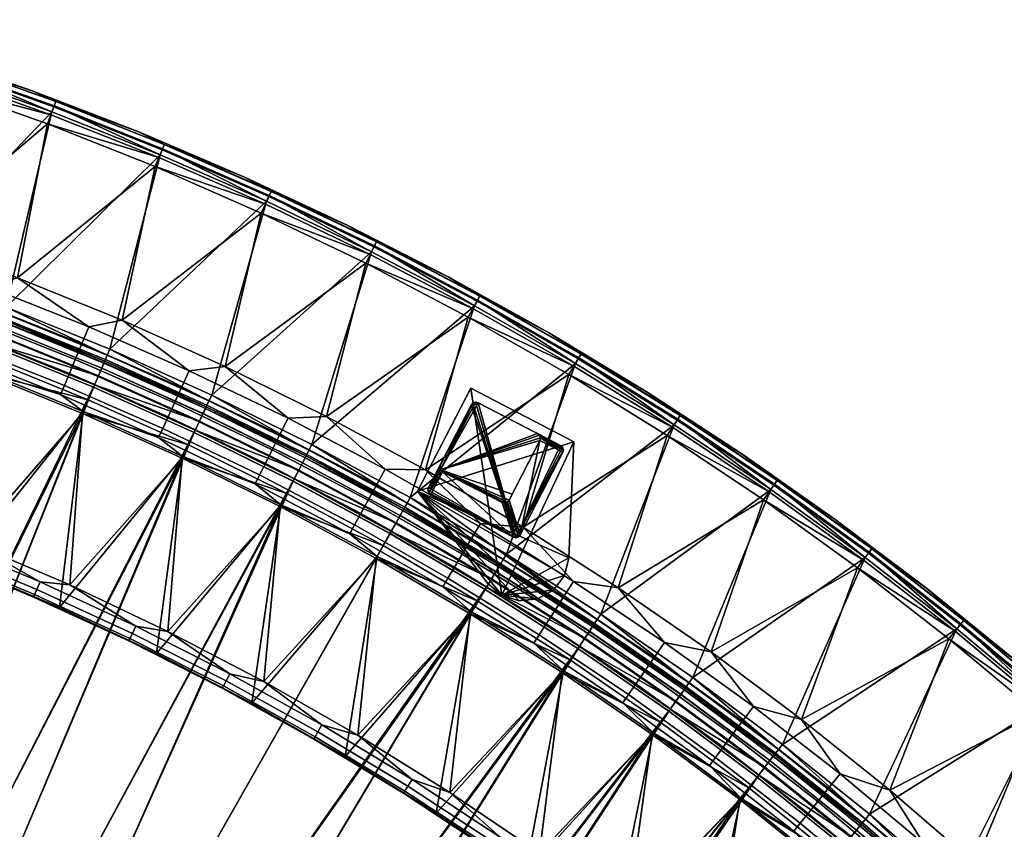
# Model space of a CAD drawing. Header units: inches. Extents: x 0 to 63.6, y -63.6 to 0.
# Tile 369 of 403: x 21.7 to 40.7, y -18.2 to -2.5. Entities that reach past the tile are written whole.
import ezdxf

# ---------------------------------------------------------------- set-up
doc = ezdxf.new("R2010")
doc.units = ezdxf.units.IN
doc.header["$LTSCALE"] = 0.03937
doc.header["$MEASUREMENT"] = 0
for name, color, linetype in [('A-FURN-3-ST', 151, 'Continuous'), ('A-FURN-3-ST-BK', 151, 'Continuous'), ('A-FURN-3-ST-LG', 252, 'Continuous'), ('A-FURN-3-ST-LGHW', 32, 'Continuous')]:
    doc.layers.add(name, color=color, linetype=linetype)

msp = doc.modelspace()

# ---------------------------------------------------------------- meshes
at = {"layer": 'A-FURN-3-ST'}
mesh = msp.add_polyface(dxfattribs=at)
corners = [(13.291, -29.694, 17.963), (13.395, -29.429, 18), (11.723, -29.121, 17.963), (11.815, -28.852, 18), (23.494, -35.393, 18), (35.596, -17.608, 18), (22.176, -34.347, 18), (33.901, -16.345, 18), (20.811, -33.363, 18), (32.16, -15.145, 18), (19.403, -32.442, 18), (30.378, -14.009, 18), (17.955, -31.586, 18), (28.555, -12.938, 18), (26.695, -11.934, 18), (16.468, -30.798, 18), (24.799, -10.999, 18), (14.947, -30.078, 18), (22.871, -10.133, 18), (20.912, -9.337, 18), (18.926, -8.614, 18), (16.915, -7.963, 18), (10.21, -28.347, 18), (14.881, -7.385, 18), (30.526, -13.766, 17.963), (28.695, -12.69, 17.963), (26.825, -11.681, 17.963), (29.076, -12.012, 17.185), (30.951, -13.07, 16.9), (29.094, -11.979, 16.9), (27.181, -10.99, 17.185), (29.022, -12.108, 17.45), (27.131, -11.087, 17.45), (28.936, -12.26, 17.678), (27.051, -11.243, 17.678), (28.825, -12.459, 17.853), (26.947, -11.445, 17.853), (30.665, -13.539, 17.853), (29.094, -11.979, 5.5), (27.198, -10.956, 16.9), (35.963, -17.133, 5), (23.11, -35.855, 5), (21.814, -34.826, 5), (34.25, -15.857, 5), (20.472, -33.858, 5), (32.492, -14.645, 5), (19.088, -32.952, 5), (30.69, -13.497, 5), (17.663, -32.11, 5), (28.849, -12.415, 5), (26.969, -11.401, 5), (16.201, -31.335, 5), (25.054, -10.456, 5), (14.705, -30.627, 5), (23.105, -9.581, 5), (13.178, -29.988, 5), (21.126, -8.777, 5), (11.624, -29.42, 5), (19.12, -8.046, 5), (17.087, -7.388, 5), (10.046, -28.924, 5), (15.033, -6.805, 5), (30.951, -13.07, 5.5), (29.075, -12.012, 5.309), (27.181, -10.99, 5.309), (30.79, -13.333, 5.038), (28.943, -12.248, 5.038), (27.057, -11.231, 5.038), (27.131, -11.087, 5.146), (29.022, -12.107, 5.146)]
mesh.append_faces([[corners[k] for k in face] for face in [(0, 1, 2), (2, 1, 3), (4, 5, 6), (6, 7, 8), (8, 7, 9), (8, 9, 10), (10, 9, 11), (10, 11, 12), (12, 11, 13), (12, 13, 14), (12, 14, 15), (15, 14, 16), (15, 16, 17), (17, 16, 18), (17, 18, 1), (1, 18, 19), (1, 19, 3), (3, 19, 20), (3, 20, 21), (3, 21, 22), (22, 21, 23), (13, 24, 25), (13, 25, 14), (14, 25, 26), (14, 26, 16), (27, 28, 29), (27, 29, 30), (31, 27, 30, 32), (33, 31, 32, 34), (35, 33, 34, 36), (24, 37, 35, 25), (25, 35, 36, 26), (29, 38, 39), (40, 41, 42), (43, 42, 44), (43, 44, 45), (45, 44, 46), (45, 46, 47), (47, 46, 48), (47, 48, 49), (49, 48, 50), (50, 48, 51), (50, 51, 52), (52, 51, 53), (52, 53, 54), (54, 53, 55), (54, 55, 56), (56, 55, 57), (56, 57, 58), (58, 57, 59), (59, 57, 60), (59, 60, 61), (62, 63, 38), (38, 63, 64), (65, 49, 66), (49, 50, 66), (66, 50, 67), (66, 67, 68, 69), (69, 68, 64, 63)]])
mesh = msp.add_polyface(dxfattribs=at)
corners = [(24.799, -10.999, 18), (26.825, -11.681, 17.963), (24.92, -10.741, 17.963), (22.871, -10.133, 18), (22.982, -9.871, 17.963), (20.912, -9.337, 18), (21.014, -9.072, 17.963), (18.926, -8.614, 18), (27.181, -10.99, 17.185), (29.094, -11.979, 16.9), (27.198, -10.956, 16.9), (25.251, -10.037, 17.185), (25.266, -10.003, 16.9), (23.287, -9.155, 17.185), (23.301, -9.121, 16.9), (21.292, -8.345, 17.185), (21.305, -8.31, 16.9), (19.27, -7.608, 17.185), (27.131, -11.087, 17.45), (25.204, -10.137, 17.45), (23.244, -9.256, 17.45), (21.253, -8.448, 17.45), (19.234, -7.712, 17.45), (27.051, -11.243, 17.678), (25.13, -10.295, 17.678), (23.175, -9.417, 17.678), (21.191, -8.611, 17.678), (19.178, -7.878, 17.678), (26.947, -11.445, 17.853), (25.033, -10.501, 17.853), (23.086, -9.627, 17.853), (21.109, -8.824, 17.853), (19.104, -8.093, 17.853), (29.094, -11.979, 5.5), (27.198, -10.956, 5.5), (25.266, -10.003, 5.5), (23.301, -9.121, 5.5), (21.305, -8.31, 5.5), (19.282, -7.573, 16.9), (27.181, -10.99, 5.309), (25.25, -10.038, 5.309), (23.286, -9.156, 5.309), (21.292, -8.346, 5.309), (19.269, -7.609, 5.309), (26.969, -11.401, 5), (25.054, -10.456, 5), (27.057, -11.231, 5.038), (25.135, -10.282, 5.038), (25.204, -10.136, 5.146), (27.131, -11.087, 5.146), (23.105, -9.581, 5), (23.18, -9.405, 5.038), (23.244, -9.255, 5.146), (21.126, -8.777, 5), (21.195, -8.598, 5.038), (21.253, -8.447, 5.146), (19.12, -8.046, 5), (19.182, -7.865, 5.038), (19.234, -7.711, 5.146)]
mesh.append_faces([[corners[k] for k in face] for face in [(0, 1, 2), (0, 2, 3), (3, 2, 4), (3, 4, 5), (5, 4, 6), (5, 6, 7), (8, 9, 10), (8, 10, 11), (11, 10, 12), (11, 12, 13), (13, 12, 14), (13, 14, 15), (15, 14, 16), (15, 16, 17), (18, 8, 11, 19), (19, 11, 13, 20), (20, 13, 15, 21), (21, 15, 17, 22), (23, 18, 19, 24), (24, 19, 20, 25), (25, 20, 21, 26), (26, 21, 22, 27), (28, 23, 24, 29), (29, 24, 25, 30), (30, 25, 26, 31), (31, 26, 27, 32), (1, 28, 29, 2), (2, 29, 30, 4), (4, 30, 31, 6), (10, 33, 34), (10, 34, 12), (12, 34, 35), (12, 35, 14), (14, 35, 36), (14, 36, 16), (16, 36, 37), (16, 37, 38), (33, 39, 34), (34, 39, 40), (34, 40, 35), (35, 40, 41), (35, 41, 36), (36, 41, 42), (36, 42, 37), (37, 42, 43), (44, 45, 46), (46, 45, 47), (46, 47, 48, 49), (49, 48, 40, 39), (45, 50, 47), (47, 50, 51), (47, 51, 52, 48), (48, 52, 41, 40), (50, 53, 51), (51, 53, 54), (51, 54, 55, 52), (52, 55, 42, 41), (53, 56, 54), (54, 57, 58, 55), (55, 58, 43, 42)]])
mesh = msp.add_polyface(dxfattribs=at)
corners = [(35.596, -17.608, 18), (35.77, -17.382, 17.963), (33.901, -16.345, 18), (34.066, -16.114, 17.963), (32.16, -15.145, 18), (32.318, -14.908, 17.963), (30.378, -14.009, 18), (30.526, -13.766, 17.963), (28.555, -12.938, 18), (36.246, -16.767, 17.185), (36.269, -16.737, 16.9), (34.519, -15.481, 17.185), (34.541, -15.451, 16.9), (32.747, -14.259, 17.185), (32.768, -14.228, 16.9), (30.932, -13.102, 17.185), (30.951, -13.07, 16.9), (29.076, -12.012, 17.185), (36.179, -16.854, 17.45), (34.455, -15.571, 17.45), (32.686, -14.351, 17.45), (30.874, -13.196, 17.45), (29.022, -12.108, 17.45), (36.072, -16.992, 17.678), (34.354, -15.713, 17.678), (32.59, -14.496, 17.678), (30.783, -13.345, 17.678), (28.936, -12.26, 17.678), (35.932, -17.172, 17.853), (34.221, -15.898, 17.853), (32.464, -14.686, 17.853), (30.665, -13.539, 17.853), (28.825, -12.459, 17.853), (36.269, -16.737, 5.5), (34.541, -15.451, 5.5), (32.768, -14.228, 5.5), (30.951, -13.07, 5.5), (29.094, -11.979, 16.9), (29.094, -11.979, 5.5), (36.245, -16.767, 5.309), (34.519, -15.482, 5.309), (32.747, -14.259, 5.309), (30.931, -13.102, 5.309), (29.075, -12.012, 5.309), (35.963, -17.133, 5), (34.25, -15.857, 5), (36.08, -16.981, 5.038), (34.361, -15.702, 5.038), (34.456, -15.57, 5.146), (36.179, -16.853, 5.146), (32.492, -14.645, 5), (32.597, -14.485, 5.038), (32.687, -14.35, 5.146), (30.69, -13.497, 5), (30.79, -13.333, 5.038), (30.875, -13.195, 5.146), (28.849, -12.415, 5), (28.943, -12.248, 5.038), (29.022, -12.107, 5.146)]
mesh.append_faces([[corners[k] for k in face] for face in [(0, 1, 2), (2, 1, 3), (2, 3, 4), (4, 3, 5), (4, 5, 6), (6, 5, 7), (6, 7, 8), (9, 10, 11), (11, 10, 12), (11, 12, 13), (13, 12, 14), (13, 14, 15), (15, 14, 16), (15, 16, 17), (18, 9, 11, 19), (19, 11, 13, 20), (20, 13, 15, 21), (21, 15, 17, 22), (23, 18, 19, 24), (24, 19, 20, 25), (25, 20, 21, 26), (26, 21, 22, 27), (28, 23, 24, 29), (29, 24, 25, 30), (30, 25, 26, 31), (31, 26, 27, 32), (1, 28, 29, 3), (3, 29, 30, 5), (5, 30, 31, 7), (10, 33, 12), (12, 33, 34), (12, 34, 14), (14, 34, 35), (14, 35, 16), (16, 35, 36), (16, 36, 37), (37, 36, 38), (33, 39, 40), (33, 40, 34), (34, 40, 41), (34, 41, 35), (35, 41, 42), (35, 42, 36), (36, 42, 43), (44, 45, 46), (46, 45, 47), (46, 47, 48, 49), (49, 48, 40, 39), (45, 50, 47), (47, 50, 51), (47, 51, 52, 48), (48, 52, 41, 40), (50, 53, 51), (51, 53, 54), (51, 54, 55, 52), (52, 55, 42, 41), (53, 56, 54), (54, 57, 58, 55), (55, 58, 43, 42)]])
mesh = msp.add_polyface(dxfattribs=at)
corners = [(27.141, -38.877, 18), (46.032, -28.043, 18), (44.709, -26.395, 18), (43.326, -24.796, 18), (41.887, -23.248, 18), (25.979, -37.661, 18), (40.392, -21.753, 18), (24.762, -36.499, 18), (38.844, -20.313, 18), (23.494, -35.393, 18), (37.245, -18.931, 18), (35.596, -17.608, 18), (22.176, -34.347, 18), (33.901, -16.345, 18), (40.59, -21.548, 17.963), (39.034, -20.101, 17.963), (37.427, -18.712, 17.963), (35.77, -17.382, 17.963), (39.553, -19.522, 17.185), (41.156, -20.961, 16.9), (39.578, -19.494, 16.9), (37.924, -18.114, 17.185), (37.948, -18.086, 16.9), (36.246, -16.767, 17.185), (36.269, -16.737, 16.9), (39.48, -19.604, 17.45), (37.854, -18.199, 17.45), (36.179, -16.854, 17.45), (39.363, -19.734, 17.678), (37.742, -18.333, 17.678), (36.072, -16.992, 17.678), (40.774, -21.357, 17.853), (40.932, -21.193, 17.678), (39.211, -19.904, 17.853), (37.597, -18.508, 17.853), (35.932, -17.172, 17.853), (41.156, -20.961, 5.5), (39.578, -19.494, 5.5), (37.948, -18.086, 5.5), (36.269, -16.737, 5.5), (24.358, -36.942, 5), (40.809, -21.321, 5), (25.555, -38.085, 5), (42.319, -22.831, 5), (43.773, -24.395, 5), (39.244, -19.866, 5), (23.11, -35.855, 5), (37.628, -18.47, 5), (35.963, -17.133, 5), (21.814, -34.826, 5), (34.25, -15.857, 5), (45.17, -26.011, 5), (46.507, -27.677, 5), (47.783, -29.39, 5), (39.372, -19.724, 5.038), (40.941, -21.183, 5.038), (37.751, -18.323, 5.038), (37.855, -18.198, 5.146), (39.48, -19.603, 5.146), (37.924, -18.115, 5.309), (39.553, -19.522, 5.309), (36.245, -16.767, 5.309), (36.08, -16.981, 5.038), (36.179, -16.853, 5.146)]
mesh.append_faces([[corners[k] for k in face] for face in [(0, 1, 2), (2, 3, 0), (0, 3, 4), (5, 4, 6), (5, 6, 7), (7, 6, 8), (9, 8, 10), (9, 10, 11), (12, 11, 13), (6, 14, 8), (8, 14, 15), (8, 15, 10), (10, 15, 16), (10, 16, 11), (11, 16, 17), (18, 19, 20), (18, 20, 21), (21, 20, 22), (21, 22, 23), (23, 22, 24), (25, 18, 21, 26), (26, 21, 23, 27), (28, 25, 26, 29), (29, 26, 27, 30), (31, 32, 28, 33), (33, 28, 29, 34), (34, 29, 30, 35), (14, 31, 33, 15), (15, 33, 34, 16), (16, 34, 35, 17), (20, 36, 37), (20, 37, 22), (22, 37, 38), (22, 38, 24), (24, 38, 39), (40, 41, 42), (42, 41, 43), (42, 43, 44), (41, 40, 45), (45, 46, 47), (47, 46, 48), (48, 49, 50), (44, 51, 42), (42, 51, 52), (42, 52, 53), (54, 55, 45), (45, 47, 54), (54, 47, 56), (54, 56, 57, 58), (58, 57, 59, 60), (60, 59, 37), (37, 59, 38), (38, 59, 61), (38, 61, 39), (47, 48, 56), (56, 48, 62), (56, 62, 63, 57), (57, 63, 61, 59), (37, 36, 60)]])
at = {"layer": 'A-FURN-3-ST-BK'}
mesh = msp.add_polyface(dxfattribs=at)
corners = [(21.019, -7.673, 32.966), (21.613, -7.505, 33), (19.559, -6.757, 33), (19.019, -6.962, 32.966), (23.638, -8.327, 33), (24.278, -5.354, 33), (22.193, -4.529, 33), (20.08, -3.778, 33), (17.48, -6.084, 33), (24.374, -5.123, 5), (23.399, -8.89, 5), (21.394, -8.077, 5), (22.28, -4.295, 5), (19.362, -7.336, 5), (20.159, -3.541, 5), (17.304, -6.67, 5), (23.959, -4.682, 5.25), (24.457, -4.923, 5.125), (22.356, -4.092, 5.125), (21.897, -3.886, 5.25), (20.227, -3.335, 5.125), (19.809, -3.161, 5.25), (18.073, -2.655, 5.125), (24.422, -5.008, 5.033), (22.324, -4.177, 5.033), (20.198, -3.422, 5.033), (18.047, -2.743, 5.033), (23.959, -4.682, 32.5), (21.897, -3.886, 32.5), (19.809, -3.161, 32.5), (17.697, -2.51, 5.25), (24.351, -5.177, 32.962), (22.26, -4.35, 32.962), (20.14, -3.596, 32.962), (17.941, -3.103, 33), (24.455, -4.928, 32.691), (22.355, -4.096, 32.691), (22.317, -4.198, 32.854), (24.414, -5.028, 32.854), (20.226, -3.34, 32.691), (20.192, -3.443, 32.854), (18.072, -2.66, 32.691), (18.041, -2.764, 32.854), (17.995, -2.919, 32.962)]
mesh.append_faces([[corners[k] for k in face] for face in [(0, 1, 2), (0, 2, 3), (4, 5, 1), (1, 5, 6), (1, 6, 2), (2, 6, 7), (2, 7, 8), (9, 10, 11), (9, 11, 12), (12, 11, 13), (12, 13, 14), (14, 13, 15), (16, 17, 18), (16, 18, 19), (19, 18, 20), (19, 20, 21), (21, 20, 22), (17, 23, 24, 18), (18, 24, 25, 20), (20, 25, 26, 22), (23, 9, 24), (24, 9, 12), (24, 12, 25), (25, 12, 14), (25, 14, 26), (27, 16, 19), (27, 19, 28), (28, 19, 21), (28, 21, 29), (29, 21, 30), (5, 31, 6), (6, 31, 32), (6, 32, 7), (7, 32, 33), (7, 33, 34), (35, 27, 36), (35, 36, 37, 38), (38, 37, 32, 31), (27, 28, 36), (36, 28, 39), (36, 39, 40, 37), (37, 40, 33, 32), (28, 29, 39), (39, 29, 41), (39, 41, 42, 40), (40, 42, 43, 33)]])
mesh = msp.add_polyface(dxfattribs=at)
corners = [(25.265, -10.003, 16.9), (25.25, -10.037, 17.185), (23.286, -9.155, 17.185), (25.129, -10.295, 17.678), (23.175, -9.417, 17.678), (23.243, -9.256, 17.45), (25.203, -10.136, 17.45), (26.851, -10.225, 32.966), (25.632, -9.222, 33), (24.938, -9.305, 32.966), (23.638, -8.327, 33), (27.592, -10.189, 33), (28.354, -7.224, 33), (26.332, -6.253, 33), (24.278, -5.354, 33), (25.372, -9.777, 5), (25.319, -9.89, 5.033), (23.399, -8.89, 5), (23.349, -9.005, 5.033), (25.28, -9.972, 5.125), (23.313, -9.09, 5.125), (25.265, -10.003, 5.25), (23.3, -9.12, 5.25), (28.466, -7.001, 5), (27.312, -10.734, 5), (26.436, -6.026, 5), (24.374, -5.123, 5), (27.993, -6.487, 5.25), (28.563, -6.807, 5.125), (26.527, -5.829, 5.125), (25.992, -5.55, 5.25), (24.457, -4.923, 5.125), (23.959, -4.682, 5.25), (28.522, -6.889, 5.033), (26.488, -5.912, 5.033), (24.422, -5.008, 5.033), (27.993, -6.487, 32.5), (25.992, -5.55, 32.5), (23.959, -4.682, 32.5), (28.44, -7.053, 32.962), (26.412, -6.079, 32.962), (24.351, -5.177, 32.962), (28.561, -6.812, 32.691), (26.525, -5.833, 32.691), (26.48, -5.932, 32.854), (28.512, -6.908, 32.854), (24.455, -4.928, 32.691), (24.414, -5.028, 32.854), (23.3, -9.12, 16.9)]
mesh.append_faces([[corners[k] for k in face] for face in [(0, 1, 2), (3, 4, 5, 6), (6, 5, 2, 1), (7, 8, 9), (9, 8, 10), (11, 12, 8), (8, 12, 13), (8, 13, 10), (10, 13, 14), (15, 16, 17), (17, 16, 18), (16, 19, 20, 18), (19, 21, 20), (20, 21, 22), (23, 24, 15), (23, 15, 25), (25, 15, 17), (25, 17, 26), (27, 28, 29), (27, 29, 30), (30, 29, 31), (30, 31, 32), (28, 33, 34, 29), (29, 34, 35, 31), (33, 23, 34), (34, 23, 25), (34, 25, 35), (35, 25, 26), (36, 27, 30), (36, 30, 37), (37, 30, 32), (37, 32, 38), (12, 39, 13), (13, 39, 40), (13, 40, 14), (14, 40, 41), (42, 36, 43), (42, 43, 44, 45), (45, 44, 40, 39), (36, 37, 43), (43, 37, 46), (43, 46, 47, 44), (44, 47, 41, 40), (37, 38, 46), (21, 0, 22), (22, 0, 48)]])
mesh = msp.add_polyface(dxfattribs=at)
corners = [(30.951, -13.07, 16.9), (29.075, -12.012, 17.185), (29.093, -11.979, 16.9), (27.18, -10.989, 17.185), (30.574, -12.265, 32.966), (31.4, -12.334, 33), (29.515, -11.227, 33), (28.731, -11.212, 32.966), (27.592, -10.189, 33), (28.401, -11.813, 32.7), (30.223, -12.854, 32.7), (30.392, -12.57, 32.865), (28.56, -11.523, 32.865), (32.287, -9.379, 33), (30.339, -8.267, 33), (28.354, -7.224, 33), (29.216, -11.761, 5), (31.016, -12.963, 5.033), (29.154, -11.87, 5.033), (27.312, -10.734, 5), (30.968, -13.041, 5.125), (29.11, -11.95, 5.125), (30.951, -13.07, 5.25), (29.093, -11.979, 5.25), (27.213, -10.926, 5.125), (32.414, -9.164, 5), (31.081, -12.856, 5), (30.459, -8.048, 5), (28.466, -7.001, 5), (31.892, -8.568, 5.25), (32.525, -8.978, 5.125), (30.563, -7.858, 5.125), (29.961, -7.494, 5.25), (28.563, -6.807, 5.125), (27.993, -6.487, 5.25), (32.478, -9.057, 5.033), (30.519, -7.938, 5.033), (28.522, -6.889, 5.033), (31.892, -8.568, 32.5), (29.961, -7.494, 32.5), (27.993, -6.487, 32.5), (32.384, -9.215, 32.962), (30.431, -8.099, 32.962), (28.44, -7.053, 32.962), (32.523, -8.982, 32.691), (30.561, -7.862, 32.691), (30.509, -7.957, 32.854), (32.467, -9.075, 32.854), (28.561, -6.812, 32.691), (28.512, -6.908, 32.854), (27.197, -10.956, 5.25)]
mesh.append_faces([[corners[k] for k in face] for face in [(0, 1, 2), (2, 1, 3), (4, 5, 6), (4, 6, 7), (7, 6, 8), (9, 10, 11, 12), (12, 11, 4, 7), (5, 13, 6), (6, 13, 14), (6, 14, 8), (8, 14, 15), (16, 17, 18), (16, 18, 19), (17, 20, 21, 18), (21, 22, 23), (21, 23, 24), (25, 26, 16), (25, 16, 27), (27, 16, 19), (27, 19, 28), (29, 30, 31), (29, 31, 32), (32, 31, 33), (32, 33, 34), (30, 35, 36, 31), (31, 36, 37, 33), (36, 25, 27), (36, 27, 37), (37, 27, 28), (38, 29, 32), (38, 32, 39), (39, 32, 34), (39, 34, 40), (14, 41, 42), (14, 42, 15), (15, 42, 43), (44, 38, 45), (44, 45, 46, 47), (47, 46, 42, 41), (38, 39, 45), (45, 39, 48), (45, 48, 49, 46), (46, 49, 43, 42), (39, 40, 48), (23, 0, 2), (23, 2, 50)]])
mesh = msp.add_polyface(dxfattribs=at)
corners = [(25.265, -10.003, 16.9), (23.286, -9.155, 17.185), (23.3, -9.12, 16.9), (21.291, -8.345, 17.185), (21.304, -8.31, 16.9), (19.269, -7.608, 17.185), (24.92, -10.741, 17.963), (22.871, -10.133, 18), (22.982, -9.871, 17.963), (20.912, -9.337, 18), (21.014, -9.072, 17.963), (21.109, -8.824, 17.853), (23.086, -9.627, 17.853), (21.19, -8.611, 17.678), (23.175, -9.417, 17.678), (21.252, -8.448, 17.45), (23.243, -9.256, 17.45), (18.926, -8.614, 18), (19.234, -7.712, 17.45), (24.799, -10.999, 18), (22.625, -13.453, 18), (20.698, -12.628, 18), (22.428, -13.892, 18.636), (24.815, -10.964, 31.545), (22.885, -10.098, 31.545), (20.517, -13.074, 18.636), (20.925, -9.302, 31.545), (24.938, -9.305, 32.966), (23.638, -8.327, 33), (22.993, -8.454, 32.966), (21.613, -7.505, 33), (21.019, -7.673, 32.966), (20.519, -9.005, 31.89), (22.446, -9.768, 31.89), (22.52, -9.589, 32.204), (20.587, -8.823, 32.204), (22.616, -9.359, 32.477), (20.675, -8.591, 32.477), (22.729, -9.087, 32.7), (20.778, -8.315, 32.7), (22.856, -8.782, 32.865), (20.894, -8.005, 32.865), (24.344, -10.599, 31.89), (24.425, -10.422, 32.204), (24.529, -10.196, 32.477), (24.652, -9.929, 32.7), (24.79, -9.628, 32.865), (23.399, -8.89, 5), (23.349, -9.005, 5.033), (21.394, -8.077, 5), (21.349, -8.193, 5.033), (19.362, -7.336, 5), (23.313, -9.09, 5.125), (21.316, -8.279, 5.125), (19.291, -7.541, 5.125), (19.321, -7.454, 5.033), (23.3, -9.12, 5.25), (21.304, -8.31, 5.25), (19.28, -7.572, 5.25)]
mesh.append_faces([[corners[k] for k in face] for face in [(0, 1, 2), (2, 1, 3), (2, 3, 4), (4, 3, 5), (6, 7, 8), (7, 9, 8), (8, 9, 10), (8, 10, 11, 12), (12, 11, 13, 14), (14, 13, 15, 16), (16, 15, 3, 1), (9, 17, 10), (15, 18, 5, 3), (19, 20, 7), (7, 20, 21), (7, 21, 9), (22, 23, 24), (22, 24, 25), (25, 24, 26), (27, 28, 29), (29, 28, 30), (29, 30, 31), (32, 26, 33), (32, 33, 34, 35), (35, 34, 36, 37), (37, 36, 38, 39), (39, 38, 40, 41), (41, 40, 29, 31), (26, 24, 33), (33, 24, 42), (33, 42, 43, 34), (34, 43, 44, 36), (36, 44, 45, 38), (38, 45, 46, 40), (40, 46, 27, 29), (47, 48, 49), (49, 48, 50), (49, 50, 51), (48, 52, 53, 50), (50, 53, 54, 55), (52, 56, 53), (53, 56, 57), (53, 57, 54), (56, 2, 57), (57, 2, 4), (57, 4, 58)]])
mesh = msp.add_polyface(dxfattribs=at)
corners = [(33.243, -13.509, 33), (36.057, -11.808, 33), (34.193, -10.56, 33), (31.4, -12.334, 33), (32.287, -9.379, 33), (36.199, -11.602, 5), (32.905, -14.019, 5), (34.328, -10.35, 5), (31.081, -12.856, 5), (32.414, -9.164, 5), (37.447, -12.184, 5.25), (38.154, -12.748, 5.125), (36.323, -11.425, 5.125), (35.638, -10.914, 5.25), (34.446, -10.168, 5.125), (33.785, -9.709, 5.25), (32.525, -8.978, 5.125), (31.892, -8.568, 5.25), (38.099, -12.821, 5.033), (36.271, -11.5, 5.033), (34.396, -10.245, 5.033), (32.478, -9.057, 5.033), (38.024, -12.921, 5), (30.519, -7.938, 5.033), (37.447, -12.184, 32.5), (35.638, -10.914, 32.5), (33.785, -9.709, 32.5), (31.892, -8.568, 32.5), (37.989, -12.968, 32.962), (36.166, -11.651, 32.962), (34.297, -10.399, 32.962), (32.384, -9.215, 32.962), (30.339, -8.267, 33), (38.152, -12.751, 32.691), (36.32, -11.429, 32.691), (36.258, -11.518, 32.854), (38.087, -12.838, 32.854), (34.443, -10.172, 32.691), (34.385, -10.263, 32.854), (32.523, -8.982, 32.691), (32.467, -9.075, 32.854)]
mesh.append_faces([[corners[k] for k in face] for face in [(0, 1, 2), (0, 2, 3), (3, 2, 4), (5, 6, 7), (7, 6, 8), (7, 8, 9), (10, 11, 12), (10, 12, 13), (13, 12, 14), (13, 14, 15), (15, 14, 16), (15, 16, 17), (11, 18, 19, 12), (12, 19, 20, 14), (14, 20, 21, 16), (18, 22, 19), (19, 22, 5), (19, 5, 20), (20, 5, 7), (20, 7, 21), (21, 7, 9), (21, 9, 23), (24, 10, 13), (24, 13, 25), (25, 13, 15), (25, 15, 26), (26, 15, 17), (26, 17, 27), (1, 28, 29), (1, 29, 2), (2, 29, 30), (2, 30, 4), (4, 30, 31), (4, 31, 32), (33, 24, 34), (33, 34, 35, 36), (36, 35, 29, 28), (24, 25, 34), (34, 25, 37), (34, 37, 38, 35), (35, 38, 30, 29), (25, 26, 37), (37, 26, 39), (37, 39, 40, 38), (38, 40, 31, 30), (26, 27, 39)]])
mesh = msp.add_polyface(dxfattribs=at)
corners = [(29.093, -11.979, 16.9), (27.18, -10.989, 17.185), (27.197, -10.956, 16.9), (25.25, -10.037, 17.185), (25.265, -10.003, 16.9), (28.694, -12.69, 17.963), (26.695, -11.934, 18), (26.825, -11.681, 17.963), (26.946, -11.445, 17.853), (28.824, -12.459, 17.853), (27.05, -11.243, 17.678), (28.936, -12.26, 17.678), (27.13, -11.087, 17.45), (29.021, -12.107, 17.45), (29.075, -12.012, 17.185), (24.799, -10.999, 18), (24.92, -10.741, 17.963), (25.033, -10.501, 17.853), (25.129, -10.295, 17.678), (25.203, -10.136, 17.45), (22.871, -10.133, 18), (22.982, -9.871, 17.963), (23.086, -9.627, 17.853), (23.175, -9.417, 17.678), (24.52, -14.351, 18), (28.731, -11.212, 32.966), (27.592, -10.189, 33), (26.851, -10.225, 32.966), (25.632, -9.222, 33), (22.885, -10.098, 31.545), (24.815, -10.964, 31.545), (24.344, -10.599, 31.89), (26.212, -11.497, 31.89), (26.299, -11.323, 32.204), (24.425, -10.422, 32.204), (26.411, -11.101, 32.477), (24.529, -10.196, 32.477), (26.543, -10.838, 32.7), (24.652, -9.929, 32.7), (26.692, -10.542, 32.865), (24.79, -9.628, 32.865), (24.938, -9.305, 32.966), (26.712, -11.901, 31.545), (28.047, -12.46, 31.89), (28.14, -12.29, 32.204), (28.259, -12.072, 32.477), (28.401, -11.813, 32.7), (28.56, -11.523, 32.865), (28.573, -12.905, 31.545), (27.312, -10.734, 5), (29.154, -11.87, 5.033), (27.255, -10.845, 5.033), (25.372, -9.777, 5), (25.319, -9.89, 5.033), (29.11, -11.95, 5.125), (27.213, -10.926, 5.125), (25.28, -9.972, 5.125), (29.093, -11.979, 5.25), (27.197, -10.956, 5.25), (25.265, -10.003, 5.25)]
mesh.append_faces([[corners[k] for k in face] for face in [(0, 1, 2), (2, 1, 3), (2, 3, 4), (5, 6, 7), (5, 7, 8, 9), (9, 8, 10, 11), (11, 10, 12, 13), (13, 12, 1, 14), (6, 15, 7), (7, 15, 16), (7, 16, 17, 8), (8, 17, 18, 10), (10, 18, 19, 12), (12, 19, 3, 1), (15, 20, 16), (16, 21, 22, 17), (17, 22, 23, 18), (6, 24, 15), (25, 26, 27), (27, 26, 28), (29, 30, 31), (31, 30, 32), (31, 32, 33, 34), (34, 33, 35, 36), (36, 35, 37, 38), (38, 37, 39, 40), (40, 39, 27, 41), (30, 42, 32), (32, 42, 43), (32, 43, 44, 33), (33, 44, 45, 35), (35, 45, 46, 37), (37, 46, 47, 39), (39, 47, 25, 27), (42, 48, 43), (49, 50, 51), (49, 51, 52), (52, 51, 53), (50, 54, 55, 51), (51, 55, 56, 53), (55, 57, 58), (55, 58, 56), (56, 58, 59), (58, 0, 2), (58, 2, 59), (59, 2, 4)]])
mesh = msp.add_polyface(dxfattribs=at)
corners = [(28.555, -12.938, 18), (26.695, -11.934, 18), (28.694, -12.69, 17.963), (28.2, -16.36, 18), (26.379, -15.32, 18), (24.52, -14.351, 18), (24.799, -10.999, 18), (22.625, -13.453, 18), (29.253, -17.217, 18.034), (27.507, -16.162, 18.034), (25.723, -15.172, 18.034), (23.904, -14.249, 18.034), (22.051, -13.395, 18.034), (20.698, -12.628, 18), (20.168, -12.61, 18.034), (18.577, -12.329, 18.636), (18.151, -12.195, 18.453), (20.051, -12.905, 18.453), (20.517, -13.074, 18.636), (21.923, -13.686, 18.453), (22.428, -13.892, 18.636), (23.765, -14.535, 18.453), (24.306, -14.782, 18.636), (25.574, -15.453, 18.453), (26.149, -15.743, 18.636), (27.348, -16.437, 18.453), (27.954, -16.773, 18.636), (29.084, -17.486, 18.453), (29.111, -17.443, 18.277), (27.373, -16.393, 18.277), (25.598, -15.408, 18.277), (23.787, -14.49, 18.277), (21.944, -13.639, 18.277), (20.07, -12.858, 18.277), (18.168, -12.147, 18.277), (29.17, -17.35, 18.13), (27.429, -16.297, 18.13), (25.65, -15.31, 18.13), (23.836, -14.39, 18.13), (21.988, -13.538, 18.13), (20.11, -12.755, 18.13), (28.573, -12.905, 31.545), (26.712, -11.901, 31.545), (24.815, -10.964, 31.545)]
mesh.append_faces([[corners[k] for k in face] for face in [(0, 1, 2), (0, 3, 4), (0, 4, 1), (1, 4, 5), (6, 5, 7), (3, 8, 9), (3, 9, 4), (4, 9, 10), (4, 10, 5), (5, 10, 11), (5, 11, 7), (7, 11, 12), (7, 12, 13), (13, 12, 14), (15, 16, 17), (15, 17, 18), (18, 17, 19), (18, 19, 20), (20, 19, 21), (20, 21, 22), (22, 21, 23), (22, 23, 24), (24, 23, 25), (24, 25, 26), (26, 25, 27), (28, 27, 25, 29), (29, 25, 23, 30), (30, 23, 21, 31), (31, 21, 19, 32), (32, 19, 17, 33), (33, 17, 16, 34), (35, 28, 29, 36), (36, 29, 30, 37), (37, 30, 31, 38), (38, 31, 32, 39), (39, 32, 33, 40), (9, 36, 37, 10), (10, 37, 38, 11), (11, 38, 39, 12), (12, 39, 40, 14), (26, 41, 24), (24, 41, 42), (24, 42, 22), (22, 42, 43), (22, 43, 20)]])
mesh = msp.add_polyface(dxfattribs=at)
corners = [(36.268, -16.737, 16.9), (34.519, -15.481, 17.185), (34.541, -15.45, 16.9), (32.747, -14.259, 17.185), (32.767, -14.227, 16.9), (30.931, -13.102, 17.185), (33.901, -16.345, 18), (32.16, -15.145, 18), (34.066, -16.114, 17.963), (32.318, -14.908, 17.963), (32.464, -14.686, 17.853), (34.221, -15.898, 17.853), (32.59, -14.496, 17.678), (34.353, -15.713, 17.678), (32.686, -14.35, 17.45), (34.455, -15.57, 17.45), (30.378, -14.009, 18), (30.664, -13.539, 17.853), (30.783, -13.345, 17.678), (30.874, -13.196, 17.45), (35.863, -15.807, 32.966), (35.042, -14.749, 33), (34.142, -14.564, 32.966), (33.243, -13.509, 33), (32.379, -13.383, 32.966), (31.4, -12.334, 33), (31.608, -14.579, 31.89), (32.181, -15.113, 31.545), (33.33, -15.733, 31.89), (33.44, -15.573, 32.204), (31.713, -14.416, 32.204), (33.582, -15.369, 32.477), (31.848, -14.207, 32.477), (33.751, -15.127, 32.7), (32.007, -13.959, 32.7), (33.94, -14.856, 32.865), (32.186, -13.682, 32.865), (33.923, -16.314, 31.545), (35.275, -16.592, 32.477), (35.452, -16.356, 32.7), (35.65, -16.091, 32.865), (36.057, -11.808, 33), (34.686, -15.247, 5), (36.345, -16.638, 5.033), (34.613, -15.349, 5.033), (32.905, -14.019, 5), (32.836, -14.123, 5.033), (31.081, -12.856, 5), (31.016, -12.963, 5.033), (34.56, -15.423, 5.125), (32.786, -14.199, 5.125), (30.968, -13.041, 5.125), (36.268, -16.737, 5.25), (34.541, -15.45, 5.25), (32.767, -14.227, 5.25), (30.951, -13.07, 5.25), (36.199, -11.602, 5)]
mesh.append_faces([[corners[k] for k in face] for face in [(0, 1, 2), (2, 1, 3), (2, 3, 4), (4, 3, 5), (6, 7, 8), (8, 7, 9), (8, 9, 10, 11), (11, 10, 12, 13), (13, 12, 14, 15), (15, 14, 3, 1), (7, 16, 9), (10, 17, 18, 12), (12, 18, 19, 14), (14, 19, 5, 3), (20, 21, 22), (22, 21, 23), (22, 23, 24), (24, 23, 25), (26, 27, 28), (26, 28, 29, 30), (30, 29, 31, 32), (32, 31, 33, 34), (34, 33, 35, 36), (36, 35, 22, 24), (27, 37, 28), (31, 38, 39, 33), (33, 39, 40, 35), (35, 40, 20, 22), (21, 41, 23), (42, 43, 44), (42, 44, 45), (45, 44, 46), (45, 46, 47), (47, 46, 48), (44, 49, 50, 46), (46, 50, 51, 48), (49, 52, 53), (49, 53, 50), (50, 53, 54), (50, 54, 51), (51, 54, 55), (56, 42, 45), (53, 0, 2), (53, 2, 54), (54, 2, 4), (54, 4, 55)]])
mesh = msp.add_polyface(dxfattribs=at)
corners = [(37.539, -17.111, 32.966), (38.5, -17.423, 33), (36.795, -16.055, 33), (35.863, -15.807, 32.966), (35.042, -14.749, 33), (35.452, -16.356, 32.7), (37.108, -17.644, 32.7), (37.316, -17.387, 32.865), (35.65, -16.091, 32.865), (41.365, -15.937, 33), (39.645, -14.498, 33), (37.875, -13.121, 33), (36.057, -11.808, 33), (41.529, -15.748, 5), (38.108, -17.893, 5), (39.802, -14.303, 5), (36.421, -16.539, 5), (38.024, -12.921, 5), (34.686, -15.247, 5), (36.199, -11.602, 5), (42.596, -16.357, 5.25), (41.67, -15.584, 5.125), (40.928, -14.907, 5.25), (39.937, -14.135, 5.125), (39.211, -13.515, 5.25), (38.154, -12.748, 5.125), (37.447, -12.184, 5.25), (41.61, -15.653, 5.033), (39.88, -14.206, 5.033), (38.099, -12.821, 5.033), (42.596, -16.357, 32.5), (40.928, -14.907, 32.5), (39.211, -13.515, 32.5), (37.447, -12.184, 32.5), (43.163, -17.296, 32.962), (41.49, -15.792, 32.962), (39.765, -14.349, 32.962), (37.989, -12.968, 32.962), (41.667, -15.588, 32.691), (39.935, -14.138, 32.691), (39.867, -14.223, 32.854), (41.596, -15.67, 32.854), (38.152, -12.751, 32.691), (38.087, -12.838, 32.854)]
mesh.append_faces([[corners[k] for k in face] for face in [(0, 1, 2), (0, 2, 3), (3, 2, 4), (5, 6, 7, 8), (8, 7, 0, 3), (1, 9, 10), (1, 10, 2), (2, 10, 11), (2, 11, 4), (4, 11, 12), (13, 14, 15), (15, 14, 16), (15, 16, 17), (17, 16, 18), (17, 18, 19), (20, 21, 22), (22, 21, 23), (22, 23, 24), (24, 23, 25), (24, 25, 26), (21, 27, 28, 23), (23, 28, 29, 25), (27, 13, 28), (28, 13, 15), (28, 15, 29), (29, 15, 17), (30, 22, 31), (31, 22, 24), (31, 24, 32), (32, 24, 26), (32, 26, 33), (9, 34, 35), (9, 35, 10), (10, 35, 36), (10, 36, 11), (11, 36, 37), (11, 37, 12), (30, 31, 38), (38, 31, 39), (38, 39, 40, 41), (41, 40, 36, 35), (31, 32, 39), (39, 32, 42), (39, 42, 43, 40), (40, 43, 37, 36), (32, 33, 42)]])
mesh = msp.add_polyface(dxfattribs=at)
corners = [(32.767, -14.227, 16.9), (30.931, -13.102, 17.185), (30.951, -13.07, 16.9), (29.075, -12.012, 17.185), (32.318, -14.908, 17.963), (30.378, -14.009, 18), (30.526, -13.766, 17.963), (30.664, -13.539, 17.853), (32.464, -14.686, 17.853), (28.555, -12.938, 18), (28.694, -12.69, 17.963), (28.824, -12.459, 17.853), (28.936, -12.26, 17.678), (30.783, -13.345, 17.678), (29.021, -12.107, 17.45), (30.874, -13.196, 17.45), (32.16, -15.145, 18), (31.717, -18.643, 18), (29.98, -17.468, 18), (28.2, -16.36, 18), (30.959, -18.337, 18.034), (29.253, -17.217, 18.034), (27.954, -16.773, 18.636), (29.084, -17.486, 18.453), (29.718, -17.872, 18.636), (30.78, -18.599, 18.453), (31.44, -19.037, 18.636), (32.433, -19.774, 18.453), (30.808, -18.557, 18.277), (29.111, -17.443, 18.277), (30.871, -18.466, 18.13), (29.17, -17.35, 18.13), (27.429, -16.297, 18.13), (27.507, -16.162, 18.034), (32.181, -15.113, 31.545), (30.397, -13.976, 31.545), (28.573, -12.905, 31.545), (32.379, -13.383, 32.966), (31.4, -12.334, 33), (30.574, -12.265, 32.966), (28.047, -12.46, 31.89), (29.846, -13.488, 31.89), (29.945, -13.321, 32.204), (28.14, -12.29, 32.204), (30.072, -13.108, 32.477), (28.259, -12.072, 32.477), (30.223, -12.854, 32.7), (28.401, -11.813, 32.7), (31.608, -14.579, 31.89), (31.713, -14.416, 32.204), (31.848, -14.207, 32.477), (32.007, -13.959, 32.7), (32.186, -13.682, 32.865), (30.392, -12.57, 32.865), (31.081, -12.856, 5), (31.016, -12.963, 5.033), (29.216, -11.761, 5), (30.968, -13.041, 5.125), (30.951, -13.07, 5.25), (29.11, -11.95, 5.125), (29.093, -11.979, 5.25)]
mesh.append_faces([[corners[k] for k in face] for face in [(0, 1, 2), (2, 1, 3), (4, 5, 6), (4, 6, 7, 8), (5, 9, 6), (6, 9, 10), (6, 10, 11, 7), (7, 11, 12, 13), (13, 12, 14, 15), (15, 14, 3, 1), (16, 17, 18), (16, 18, 5), (5, 18, 19), (5, 19, 9), (17, 20, 18), (18, 20, 21), (18, 21, 19), (22, 23, 24), (24, 23, 25), (24, 25, 26), (26, 25, 27), (28, 25, 23, 29), (30, 28, 29, 31), (20, 30, 31, 21), (21, 31, 32, 33), (26, 34, 24), (24, 34, 35), (24, 35, 22), (22, 35, 36), (37, 38, 39), (40, 36, 41), (40, 41, 42, 43), (43, 42, 44, 45), (45, 44, 46, 47), (36, 35, 41), (41, 35, 48), (41, 48, 49, 42), (42, 49, 50, 44), (44, 50, 51, 46), (46, 51, 52, 53), (53, 52, 37, 39), (35, 34, 48), (54, 55, 56), (57, 58, 59), (58, 0, 2), (58, 2, 60)]])
mesh = msp.add_polyface(dxfattribs=at)
corners = [(36.268, -16.737, 16.9), (36.246, -16.767, 17.185), (34.519, -15.481, 17.185), (35.596, -17.608, 18), (33.901, -16.345, 18), (35.77, -17.382, 17.963), (34.066, -16.114, 17.963), (34.221, -15.898, 17.853), (35.932, -17.172, 17.853), (34.353, -15.713, 17.678), (36.072, -16.992, 17.678), (34.455, -15.57, 17.45), (36.178, -16.854, 17.45), (35.049, -21.188, 18), (33.407, -19.884, 18), (31.717, -18.643, 18), (32.16, -15.145, 18), (36.64, -22.553, 18), (35.809, -22.065, 18.034), (34.239, -20.762, 18.034), (32.621, -19.519, 18.034), (30.959, -18.337, 18.034), (31.44, -19.037, 18.636), (32.433, -19.774, 18.453), (33.115, -20.266, 18.636), (34.041, -21.01, 18.453), (34.743, -21.559, 18.636), (35.602, -22.305, 18.453), (36.32, -22.912, 18.636), (35.635, -22.267, 18.277), (34.072, -20.971, 18.277), (32.463, -19.734, 18.277), (30.78, -18.599, 18.453), (30.808, -18.557, 18.277), (35.707, -22.183, 18.13), (34.142, -20.884, 18.13), (32.529, -19.645, 18.13), (30.871, -18.466, 18.13), (37.269, -18.902, 31.545), (35.619, -17.578, 31.545), (33.923, -16.314, 31.545), (32.181, -15.113, 31.545), (33.33, -15.733, 31.89), (35.009, -16.946, 31.89), (35.126, -16.791, 32.204), (33.44, -15.573, 32.204), (35.275, -16.592, 32.477), (33.582, -15.369, 32.477), (36.645, -18.218, 31.89), (36.767, -18.067, 32.204), (36.421, -16.539, 5), (36.345, -16.638, 5.033), (34.686, -15.247, 5), (36.289, -16.71, 5.125), (34.56, -15.423, 5.125), (34.613, -15.349, 5.033), (36.268, -16.737, 5.25), (34.541, -15.45, 5.25)]
mesh.append_faces([[corners[k] for k in face] for face in [(0, 1, 2), (3, 4, 5), (5, 4, 6), (5, 6, 7, 8), (8, 7, 9, 10), (10, 9, 11, 12), (12, 11, 2, 1), (3, 13, 14), (3, 14, 4), (4, 14, 15), (4, 15, 16), (17, 18, 13), (13, 18, 19), (13, 19, 14), (14, 19, 20), (14, 20, 15), (15, 20, 21), (22, 23, 24), (24, 23, 25), (24, 25, 26), (26, 25, 27), (26, 27, 28), (29, 27, 25, 30), (30, 25, 23, 31), (31, 23, 32, 33), (34, 29, 30, 35), (35, 30, 31, 36), (36, 31, 33, 37), (18, 34, 35, 19), (19, 35, 36, 20), (20, 36, 37, 21), (26, 38, 39), (26, 39, 24), (24, 39, 40), (24, 40, 22), (22, 40, 41), (42, 40, 43), (42, 43, 44, 45), (45, 44, 46, 47), (40, 39, 43), (43, 39, 48), (43, 48, 49, 44), (50, 51, 52), (51, 53, 54, 55), (53, 56, 54), (56, 0, 57)]])
mesh = msp.add_polyface(dxfattribs=at)
corners = [(39.211, -19.904, 17.853), (37.597, -18.508, 17.853), (37.742, -18.333, 17.678), (39.363, -19.734, 17.678), (37.854, -18.199, 17.45), (39.48, -19.604, 17.45), (37.924, -18.114, 17.185), (39.553, -19.522, 17.185), (39.578, -19.494, 16.9), (37.948, -18.085, 16.9), (36.246, -16.767, 17.185), (36.268, -16.737, 16.9), (37.245, -18.931, 18), (35.596, -17.608, 18), (37.427, -18.712, 17.963), (35.77, -17.382, 17.963), (35.932, -17.172, 17.853), (36.072, -16.992, 17.678), (36.178, -16.854, 17.45), (35.049, -21.188, 18), (40.746, -19.892, 32.966), (40.153, -18.852, 33), (39.167, -18.473, 32.966), (38.5, -17.423, 33), (37.539, -17.111, 32.966), (35.126, -16.791, 32.204), (36.767, -18.067, 32.204), (36.923, -17.874, 32.477), (35.275, -16.592, 32.477), (37.108, -17.644, 32.7), (35.452, -16.356, 32.7), (35.619, -17.578, 31.545), (37.269, -18.902, 31.545), (36.645, -18.218, 31.89), (38.235, -19.548, 31.89), (38.362, -19.401, 32.204), (38.525, -19.214, 32.477), (38.718, -18.991, 32.7), (38.934, -18.741, 32.865), (37.316, -17.387, 32.865), (41.754, -20.34, 33), (43.033, -17.436, 33), (41.365, -15.937, 33), (39.745, -19.308, 5), (39.661, -19.401, 5.033), (38.108, -17.893, 5), (38.028, -17.989, 5.033), (36.421, -16.539, 5), (36.345, -16.638, 5.033), (39.6, -19.469, 5.125), (37.97, -18.06, 5.125), (36.289, -16.71, 5.125), (39.578, -19.494, 5.25), (37.948, -18.085, 5.25), (36.268, -16.737, 5.25), (43.203, -17.253, 5), (41.329, -20.781, 5), (41.529, -15.748, 5)]
mesh.append_faces([[corners[k] for k in face] for face in [(0, 1, 2, 3), (3, 2, 4, 5), (5, 4, 6, 7), (7, 6, 8), (8, 6, 9), (9, 6, 10), (9, 10, 11), (12, 13, 14), (14, 13, 15), (14, 15, 16, 1), (1, 16, 17, 2), (2, 17, 18, 4), (4, 18, 10, 6), (12, 19, 13), (20, 21, 22), (22, 21, 23), (22, 23, 24), (25, 26, 27, 28), (28, 27, 29, 30), (31, 32, 33), (33, 32, 34), (33, 34, 35, 26), (26, 35, 36, 27), (27, 36, 37, 29), (29, 37, 38, 39), (39, 38, 22, 24), (40, 41, 21), (21, 41, 42), (21, 42, 23), (43, 44, 45), (45, 44, 46), (45, 46, 47), (47, 46, 48), (44, 49, 50, 46), (46, 50, 51, 48), (49, 52, 50), (50, 52, 53), (50, 53, 51), (51, 53, 54), (55, 56, 43), (55, 43, 57), (57, 43, 45), (52, 8, 53), (53, 8, 9), (53, 9, 54), (54, 9, 11)]])
at = {"layer": 'A-FURN-3-ST-LG'}
mesh = msp.add_polyface(dxfattribs=at)
corners = [(31.264, -12.538, 4.796), (29.614, -11.704, 4.796), (31.214, -12.527, 4.796), (29.576, -11.669, 4.796), (29.56, -11.62, 4.796), (29.571, -11.569, 4.796), (30.394, -9.97, 4.796), (30.429, -9.932, 4.796), (30.478, -9.916, 4.796), (30.529, -9.927, 4.796), (32.128, -10.75, 4.796), (32.166, -10.785, 4.796), (32.182, -10.834, 4.796), (32.171, -10.884, 4.796), (31.348, -12.484, 4.796), (31.313, -12.523, 4.796), (30.478, -9.916, 0), (30.529, -9.927, 0), (30.429, -9.932, 0), (30.394, -9.97, 0), (31.683, -10.521, 0), (31.722, -10.556, 0), (31.738, -10.605, 0), (31.727, -10.656, 0), (29.843, -11.26, 0), (29.805, -11.225, 0), (29.789, -11.175), (29.8, -11.125, 0), (30.999, -11.854, 0), (31.049, -11.865, 0), (31.098, -11.85), (31.132, -11.812, 0), (31.193, -11.694, 0)]
mesh.append_faces([[corners[k] for k in face] for face in [(16, 9, 17), (16, 8, 9), (6, 18, 19), (6, 7, 18), (10, 17, 9), (10, 20, 17), (11, 20, 10), (11, 21, 20), (12, 21, 11), (12, 22, 21), (13, 22, 12), (13, 23, 22), (3, 24, 1), (3, 25, 24), (4, 25, 3), (4, 26, 25), (27, 4, 5), (27, 26, 4), (5, 19, 27), (5, 6, 19), (2, 24, 28), (2, 1, 24), (29, 2, 28), (29, 0, 2), (30, 0, 29), (30, 15, 0), (31, 15, 30), (31, 14, 15), (23, 14, 31), (23, 13, 14)]])
mesh.append_faces([[corners[k] for k in face] for face in [(0, 1, 2), (18, 8, 16), (25, 28, 24), (25, 22, 23)]], dxfattribs={"vtx0": -1})
mesh.append_faces([[corners[k] for k in face] for face in [(25, 32, 31)]], dxfattribs={"vtx0": -1, "vtx1": -1})
mesh.append_faces([[corners[k] for k in face] for face in [(0, 3, 1), (0, 4, 3), (0, 5, 4), (0, 6, 5), (0, 7, 6), (0, 8, 7), (0, 9, 8), (0, 10, 9), (0, 11, 10), (0, 12, 11), (0, 13, 12), (0, 14, 13), (25, 29, 28), (25, 30, 29), (25, 21, 22), (25, 20, 21), (25, 17, 20), (25, 16, 17), (25, 18, 16), (25, 19, 18), (25, 27, 19)]], dxfattribs={"vtx0": -1, "vtx2": -1})
mesh.append_faces([[corners[k] for k in face] for face in [(23, 31, 32), (25, 23, 32)]], dxfattribs={"vtx1": -1, "vtx2": -1})
mesh.append_faces([[corners[k] for k in face] for face in [(0, 15, 14), (18, 7, 8), (25, 31, 30), (25, 26, 27)]], dxfattribs={"vtx2": -1})
at = {"layer": 'A-FURN-3-ST-LGHW'}
mesh = msp.add_polyface(dxfattribs=at)
corners = [(29.354, -11.64, 5), (30.989, -13.653, 5), (30.721, -13.422, 5), (31.326, -13.759, 5), (31.678, -13.723, 5), (31.987, -13.551, 5), (32.202, -13.27, 5), (32.289, -12.927, 5), (32.386, -10.683, 5), (30.391, -9.645, 5), (30.721, -13.422, 4.75), (30.989, -13.653, 4.75), (31.326, -13.759, 4.75), (31.678, -13.723, 4.75), (31.987, -13.551, 4.75), (32.202, -13.27, 4.75), (32.289, -12.927, 4.75), (29.354, -11.64, 4.75), (30.391, -9.645, 4.75), (32.386, -10.683, 4.75)]
mesh.append_faces([[corners[k] for k in face] for face in [(2, 10, 1), (10, 11, 1), (1, 11, 3), (11, 12, 3), (3, 12, 4), (12, 13, 4), (4, 13, 5), (13, 14, 5), (5, 14, 6), (14, 15, 6), (7, 6, 16), (6, 15, 16), (8, 7, 19), (7, 16, 19), (17, 10, 0), (10, 2, 0)]])
mesh.append_faces([[corners[k] for k in face] for face in [(2, 1, 0), (10, 17, 11), (9, 8, 18), (0, 9, 17)]], dxfattribs={"vtx1": -1})
mesh.append_faces([[corners[k] for k in face] for face in [(1, 3, 0), (3, 4, 0), (4, 5, 0), (5, 6, 0), (6, 7, 0), (7, 8, 0), (17, 18, 11), (18, 19, 11), (19, 16, 11), (16, 15, 11), (15, 14, 11), (14, 13, 11)]], dxfattribs={"vtx1": -1, "vtx2": -1})
mesh.append_faces([[corners[k] for k in face] for face in [(8, 9, 0), (13, 12, 11), (8, 19, 18), (9, 18, 17)]], dxfattribs={"vtx2": -1})

doc.saveas('drawing.dxf')
